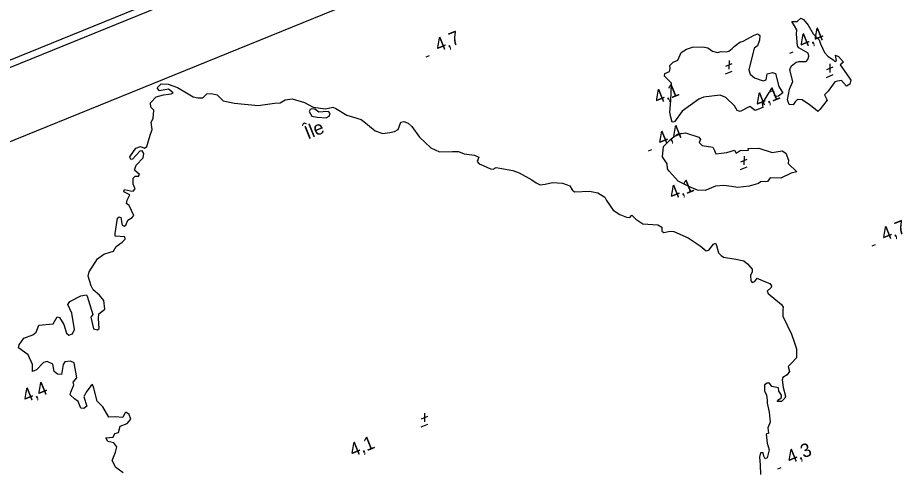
# Model space of a CAD drawing. Extents: x 362852 to 366875, y 5563573 to 5566479.
# Drawn here: x 364414.4 to 364673.1, y 5565610.7 to 5565743 of the extents above; entities that cross this region are included whole.
import ezdxf

# ---------------------------------------------------------------- set-up
doc = ezdxf.new("R2010")
doc.units = 0
for name, color, linetype in [('Niveau 3', 7, 'Continuous'), ('Niveau 4', 7, 'Continuous'), ('Niveau 60', 7, 'Continuous'), ('Niveau 8', 7, 'Continuous')]:
    doc.layers.add(name, color=color, linetype=linetype)

msp = doc.modelspace()

# ---------------------------------------------------------------- linework, layer by layer
at = {"layer": 'Niveau 3'}
for p, q in [((364533.58, 5565731.62), (364534.54, 5565732.01)), ((364639.7, 5565732.65), (364640.66, 5565733.04)), ((364621.03, 5565728.87), (364622.92, 5565729.66)), ((364621.97, 5565730.55), (364621.92, 5565728.03)), ((364650.46, 5565727.89), (364652.35, 5565728.68)), ((364651.4, 5565729.57), (364651.35, 5565727.05)), ((364620.95, 5565726.59), (364622.89, 5565727.38)), ((364650.38, 5565725.61), (364652.32, 5565726.4)), ((364598.42, 5565704.22), (364599.38, 5565704.61)), ((364626.33, 5565702.64), (364626.28, 5565700.13)), ((364625.39, 5565700.97), (364627.28, 5565701.75)), ((364625.31, 5565698.69), (364627.25, 5565699.47)), ((364663.76, 5565676.43), (364664.72, 5565676.82)), ((364533.12, 5565627.67), (364533.07, 5565625.15)), ((364532.18, 5565625.99), (364534.07, 5565626.78)), ((364532.1, 5565623.71), (364534.04, 5565624.5)), ((364636.17, 5565611.49), (364637.13, 5565611.88))]:
    msp.add_line(p, q, dxfattribs=at)
at = {"layer": 'Niveau 4'}
for points in [[(364647.05, 5565716.36), (364645.43, 5565717.56), (364643.26, 5565719.04), (364641.96, 5565719.19), (364641.26, 5565718.47), (364640.63, 5565717.58), (364639.47, 5565717.67), (364639.03, 5565719.04), (364639.61, 5565722.15), (364640.55, 5565724.41), (364639.71, 5565727.8), (364640.07, 5565728.88), (364641.55, 5565729.99), (364642.37, 5565730.26), (364644.43, 5565730.24), (364644.99, 5565730.84), (364645.29, 5565731.78), (364645.1, 5565732.69), (364642.36, 5565734.19), (364641.97, 5565734.84), (364641.64, 5565738.19), (364641.76, 5565739.42), (364641.02, 5565740.61), (364640.26, 5565741.86)], [(364640.26, 5565741.86), (364641.81, 5565741.87), (364642.91, 5565742.82), (364643.66, 5565742.51), (364645.04, 5565740.83), (364646.51, 5565738.32), (364648.22, 5565736.59), (364648.65, 5565735.4), (364649.81, 5565732.89), (364650.76, 5565731.78), (364652.39, 5565730.71), (364652.82, 5565730.26), (364653.33, 5565730.53), (364653.06, 5565732.1), (364653.91, 5565731.7), (364655.34, 5565730.05), (364654.4, 5565729.29), (364656.9, 5565725.65), (364657.46, 5565724.75), (364657.25, 5565723.61), (364656.28, 5565723.08), (364654.77, 5565724.64), (364653.57, 5565724.52), (364652.86, 5565724.29), (364650.93, 5565721.57), (364649.8, 5565720.54), (364650.57, 5565718.99), (364648.48, 5565716.2), (364647.85, 5565715.63), (364647.05, 5565716.36)], [(364604.64, 5565715.5), (364605.01, 5565718.83), (364605.16, 5565723.88), (364603.12, 5565725.97), (364603.2, 5565726.69), (364604.54, 5565727.36), (364604.8, 5565728.22), (364604.66, 5565729.03), (364605.66, 5565730.07), (364607.04, 5565730.64), (364607.95, 5565732.82), (364609.54, 5565733.78), (364611.32, 5565734.45), (364614.35, 5565734.51), (364615.82, 5565734.25), (364617.1, 5565733.27), (364618.62, 5565732.9), (364619.7, 5565733.16), (364621.11, 5565733.05), (364621.9, 5565733.25), (364622.91, 5565733.98), (364623.41, 5565734.56), (364625.11, 5565735.88), (364626.06, 5565736.15), (364629.26, 5565737.9), (364630.4, 5565738.3), (364630.9, 5565737.83), (364630.85, 5565736.44), (364630.3, 5565734.77), (364629.34, 5565734.07), (364627.78, 5565727.76), (364628.1, 5565726.52), (364629.37, 5565725.42), (364631.89, 5565724.58), (364632.81, 5565724.9), (364633.09, 5565726.64), (364634.62, 5565727.02), (364635.53, 5565726.77), (364636.49, 5565722.93), (364637.31, 5565721.7), (364637.7, 5565721.05), (364636.42, 5565720.09), (364635.77, 5565720.01), (364635.22, 5565720.28), (364635.09, 5565721.35), (364634.36, 5565721.61), (364633.61, 5565721.18), (364631.62, 5565717.99), (364631.85, 5565716.84), (364629.59, 5565715.97), (364628.05, 5565717.15), (364625.25, 5565715.62), (364624.34, 5565715.96), (364623.55, 5565717.26), (364621.04, 5565719.72), (364619.39, 5565720.41), (364614.54, 5565719.79), (364613.16, 5565719.22), (364608.26, 5565715.71), (364606.02, 5565712.67), (364605.34, 5565712.52), (364604.98, 5565713.99), (364604.64, 5565715.5)], [(364416.14, 5565649.51), (364418.8, 5565650.48), (364419.71, 5565651.29), (364420.48, 5565653.35), (364424.67, 5565653.77), (364425.9, 5565655.77), (364426.59, 5565655.62), (364427.86, 5565653.58), (364428.63, 5565650.97), (364429.29, 5565650.43), (364430.32, 5565650.79), (364430.96, 5565652.11), (364430.11, 5565656.88), (364428.95, 5565659.39), (364429.61, 5565660.22), (364432.8, 5565661.85), (364434.4, 5565662.2), (364434.63, 5565661.79), (364436.26, 5565656.48), (364435.74, 5565655.64), (364436.5, 5565652.27), (364437.62, 5565651.98), (364438.09, 5565652.36), (364437.96, 5565655.24), (364438.06, 5565656.65), (364439.79, 5565658.05), (364439.5, 5565660.55), (364438.19, 5565662.07), (364436.42, 5565663.65), (364435.75, 5565664.81), (364434.9, 5565667.64), (364435.17, 5565668.93), (364437.61, 5565672.68), (364439.49, 5565674.02), (364441.37, 5565674.6), (364442.27, 5565674.97), (364443.09, 5565676.31), (364444.83, 5565677.52), (364445.7, 5565678.44), (364445.62, 5565679.09), (364442.84, 5565679.32), (364442.82, 5565680.12), (364443.45, 5565684.5), (364443.97, 5565684.9), (364444.45, 5565684.78), (364444.85, 5565682.46), (364445.43, 5565682.26), (364445.94, 5565682.53), (364446.54, 5565683.96), (364447.73, 5565684.7), (364448.23, 5565685.28), (364446.84, 5565688.2), (364446.14, 5565688.85), (364446.31, 5565689.79), (364447.09, 5565691.36), (364445.32, 5565692.19), (364445.53, 5565692.9), (364447.25, 5565692.48), (364448.1, 5565692.4), (364448.62, 5565693.11), (364448.01, 5565694.42), (364448.01, 5565696.23), (364448.6, 5565696.78), (364449.63, 5565696.83), (364449.93, 5565697.32), (364448.49, 5565698.54), (364448.93, 5565700.03), (364450.97, 5565702.18), (364451.16, 5565703.38), (364450.73, 5565704.14), (364450, 5565704.09), (364447.84, 5565701.77), (364447.34, 5565701.62), (364447.12, 5565702.47), (364448.88, 5565705), (364450.23, 5565705.49), (364451.38, 5565704.97), (364452.01, 5565705.41), (364453.05, 5565708.77), (364453.61, 5565710.44), (364453.3, 5565712.55), (364453.92, 5565713.62), (364454.04, 5565716.04), (364453.19, 5565716.87), (364453.14, 5565718.22), (364454.79, 5565719.96), (364456.92, 5565720.53), (364459.11, 5565720.8), (364459.75, 5565721.06), (364458.36, 5565722.18), (364455.71, 5565721.65), (364455.1, 5565722.52), (364456.27, 5565723.75), (364458.31, 5565723.65), (364461.03, 5565722.65), (364463.66, 5565721.11), (364465.56, 5565719.96), (364466.96, 5565719.6), (364468.36, 5565719.68), (364469.52, 5565720.78), (364470.8, 5565720.87)], [(364470.8, 5565720.87), (364472.56, 5565720.53), (364474.29, 5565718.75), (364477.62, 5565718.06), (364484.5, 5565717.4), (364489.26, 5565718.1), (364490.91, 5565718.16), (364492.37, 5565719.01), (364494.49, 5565719.32), (364498.03, 5565718.28), (364500.57, 5565716.95), (364504.22, 5565716.4), (364506.36, 5565716.96), (364507.23, 5565716.51), (364510.4, 5565714.57), (364512.32, 5565713.99), (364514.57, 5565713.36), (364515.33, 5565712.73), (364518.7, 5565710), (364520.94, 5565709.24), (364523, 5565709.53), (364524.32, 5565709.82), (364525.37, 5565710.44), (364526.14, 5565712.5), (364527.03, 5565712.74), (364528.29, 5565712.26), (364529.38, 5565711.28), (364531.61, 5565708.14), (364534.95, 5565705.03), (364537.48, 5565703.88), (364541.23, 5565703.99), (364543.04, 5565703.99), (364544.64, 5565703.28), (364547.66, 5565702.9), (364548.91, 5565702.29), (364548.47, 5565701.11), (364549.03, 5565700.34), (364550.21, 5565699.89), (364552.36, 5565698.91), (364553.08, 5565698.83), (364553.99, 5565699.33), (364555.07, 5565699.15), (364558.89, 5565698.48), (364560.75, 5565697.74), (364564.45, 5565695.71), (364565.63, 5565694.82), (364566.88, 5565694.22), (364568.34, 5565694.44), (364570.44, 5565694.93), (364573.32, 5565694.75), (364575.51, 5565693.96), (364576.13, 5565692.78), (364576.81, 5565692.19), (364581.24, 5565692.45), (364583.65, 5565691.89), (364585.73, 5565690.62), (364586.16, 5565689.74), (364588.1, 5565686.86), (364590.05, 5565685.6), (364592.06, 5565684.81), (364592.96, 5565684.74), (364593.62, 5565685.39), (364594.78, 5565684.25), (364596.85, 5565682.85), (364601.17, 5565682.64), (364602.36, 5565681.88), (364602.3, 5565680.8), (364602.97, 5565680.38), (364604.73, 5565680.8), (364605.86, 5565680.64), (364610.04, 5565678.8), (364613.49, 5565676.48), (364615.32, 5565675.05), (364616.06, 5565675.23), (364617.47, 5565676.93), (364618.03, 5565677.23), (364618.3, 5565676.59), (364618.89, 5565674.4), (364619.63, 5565673.65), (364620.32, 5565673.18), (364623.95, 5565672.56), (364626.24, 5565672.13), (364627.36, 5565671.22), (364628.69, 5565669.65), (364628.75, 5565668.92), (364628.2, 5565667.82), (364628.33, 5565666.32), (364628.67, 5565665.77), (364629.53, 5565666.12), (364630.16, 5565667.01), (364631.59, 5565666.41), (364633.82, 5565665.52), (364634.36, 5565664.81), (364634.27, 5565664.28), (364633.07, 5565663.28), (364633.35, 5565662.59), (364637.23, 5565659.38), (364637.74, 5565658.6), (364637.68, 5565657.82), (364637.65, 5565655.94), (364640.17, 5565650.75)], [(364499.42, 5565715.67), (364500.17, 5565714.3), (364501.73, 5565714), (364504.42, 5565713.8), (364505.23, 5565714.26), (364505.52, 5565715.06), (364505.08, 5565715.69), (364503.52, 5565715.55), (364502.24, 5565715.46), (364501.09, 5565716.3), (364500.22, 5565716.44), (364499.67, 5565716.27), (364499.42, 5565715.67)], [(364621.34, 5565703.68), (364623.56, 5565704.34), (364624.02, 5565703.53), (364625.2, 5565704.27), (364627.64, 5565704.4), (364627.57, 5565704.87), (364630.63, 5565705), (364634.51, 5565703.73), (364637.44, 5565704.19), (364638.58, 5565703.53), (364639.31, 5565701.47), (364639.23, 5565700.44), (364641.7, 5565698.09), (364640.12, 5565697.69), (364637.12, 5565696.2), (364633.98, 5565696.28), (364633.18, 5565695.21), (364631.1, 5565695.1), (364630.55, 5565694.62), (364627.87, 5565693.89), (364624.54, 5565693.52), (364622.69, 5565693.76), (364620.44, 5565694.08), (364618.05, 5565693.85), (364614.97, 5565692.58), (364612.8, 5565692.69), (364610.25, 5565693.75), (364607.11, 5565695.33), (364604.57, 5565698.15), (364604.01, 5565698.92), (364603.9, 5565700.37), (364602.56, 5565702.43), (364602.82, 5565705.41), (364605.1, 5565707.72), (364606.91, 5565709.08), (364609.26, 5565709.43), (364613.14, 5565708.16), (364613.66, 5565707.5), (364613.29, 5565706.6), (364614.15, 5565705.71), (364617.22, 5565705.22), (364617.72, 5565704.31), (364618.11, 5565703.35), (364619.78, 5565703.53), (364621.34, 5565703.68)], [(364640.17, 5565650.75), (364640.96, 5565648.52), (364641.69, 5565646.45), (364641.61, 5565643.8), (364639.96, 5565642.06), (364639.26, 5565641.33), (364639.57, 5565639.84), (364638.96, 5565638.9), (364637.66, 5565638.12), (364637.51, 5565637.44), (364637.78, 5565635.12), (364638.48, 5565632.66), (364638.23, 5565632.06), (364637.26, 5565631.1), (364635.97, 5565631.07), (364636.45, 5565631.7), (364637.24, 5565632.21), (364637.24, 5565632.96), (364636.52, 5565634.1), (364636.36, 5565635.09), (364634.47, 5565635.44), (364633.8, 5565636.47), (364633.05, 5565636.47), (364632.34, 5565635.93), (364632.29, 5565634.1), (364632.93, 5565633), (364633.1, 5565631.38), (364633.06, 5565630.56), (364633.68, 5565628.01), (364633.96, 5565625.07), (364633.33, 5565623.44), (364633.47, 5565621.88), (364632.8, 5565621.54), (364633.13, 5565618.93), (364633.67, 5565617.03), (364633.09, 5565614.67), (364632.47, 5565614.36), (364632.14, 5565615.16), (364631.95, 5565616.08), (364631.18, 5565616.13), (364630.83, 5565614.87), (364631.02, 5565612.58), (364631.18, 5565609.78)], [(364445.15, 5565610.28), (364443, 5565611.88), (364441.9, 5565613.93), (364442.9, 5565616.33), (364443.27, 5565617.86), (364442.42, 5565619.01), (364440.64, 5565619.4), (364440.05, 5565620.52), (364442.23, 5565620.67), (364442.67, 5565621.73), (364443.78, 5565622.06), (364444.27, 5565623.88), (364446.3, 5565624.71), (364447.42, 5565625.92), (364446.84, 5565627.31), (364445.96, 5565627.94), (364445.58, 5565627.66), (364445.08, 5565626.46), (364442.76, 5565626.63), (364440.94, 5565626.5), (364439.2, 5565629.53), (364437.51, 5565631.2), (364436.59, 5565634.94), (364436.15, 5565636.01), (364435.66, 5565635.68), (364434.33, 5565633.76), (364433.62, 5565632.47), (364434.51, 5565629.72), (364433.68, 5565629.01), (364432.76, 5565629.13), (364432.04, 5565631.1), (364430.92, 5565631.83), (364429.67, 5565633.06), (364429.91, 5565633.84), (364430.78, 5565635.95), (364430.58, 5565636.74), (364431.63, 5565637.98), (364430.88, 5565642.35), (364429.73, 5565642.88), (364428.14, 5565642.66), (364427.66, 5565641.84), (364427.17, 5565638.96), (364426.01, 5565639.04), (364425.01, 5565639.81), (364424.6, 5565642.02), (364422.94, 5565642.71), (364421.87, 5565642.45), (364419.8, 5565640.35), (364418.63, 5565639.87), (364418.72, 5565641.91), (364417.4, 5565644.67), (364414.62, 5565646.71), (364414.82, 5565647.6), (364416.14, 5565649.51)]]:
    msp.add_lwpolyline(points, dxfattribs=at)
at = {"layer": 'Niveau 60'}
for points in [[(363470.95, 5563573.17), (366875.21, 5564954.96), (366256.48, 5566479.3), (362852.22, 5565097.5), (363470.95, 5563573.17)], [(363472.05, 5563575.77), (366872.61, 5564956.04), (366255.38, 5566476.69), (362854.83, 5565096.41), (363472.05, 5563575.77)], [(362880.89, 5565085.4), (365762.56, 5566255.07), (366364.73, 5564771.5), (366364.73, 5564771.5), (363483.08, 5563601.82), (362880.89, 5565085.4)]]:
    msp.add_lwpolyline(points, dxfattribs=at)

# ---------------------------------------------------------------- texts
at = {"layer": 'Niveau 3'}
for s, rotation, p in [('4,7  ', 22.09, (364537.09, 5565732.98)), ('4,4  ', 22.09, (364643.21, 5565734.01)), ('    4,1', 22.0899, (364595.55, 5565715.56)), ('    4,1', 22.0899, (364624.99, 5565714.57)), ('4,4  ', 22.09, (364601.93, 5565705.58)), ('    4,1', 22.0899, (364599.92, 5565687.64)), ('4,7  ', 22.09, (364667.27, 5565677.79)), ('4,4  ', 22.09, (364416.66, 5565630.72)), ('    4,1', 22.0899, (364506.71, 5565612.68)), ('4,3  ', 22.09, (364639.68, 5565612.85))]:
    msp.add_text(s, height=3.93, rotation=rotation, dxfattribs=at).set_placement(p)
at = {"layer": 'Niveau 8'}
msp.add_text('Île', height=3.93, rotation=22.09, dxfattribs=at).set_placement((364499.02, 5565707.47))

doc.saveas('drawing.dxf')
